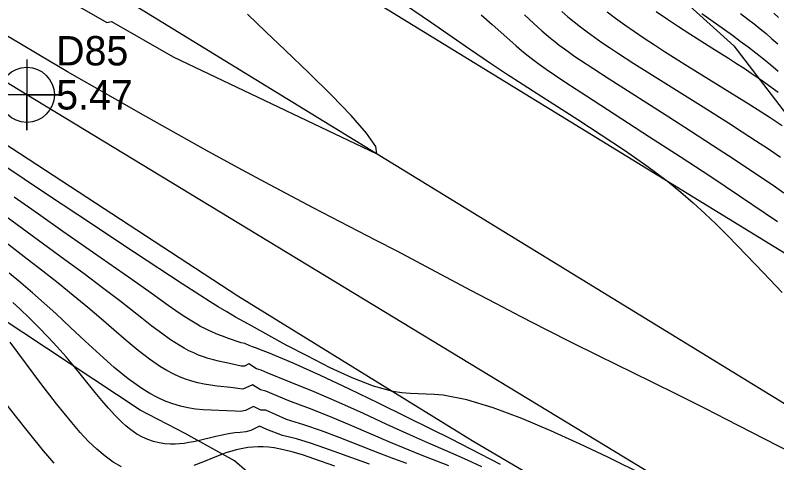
# Model space of a CAD drawing. Extents: x 2356077 to 2359823, y 225951 to 227822.
# Drawn here: x 2357456.1 to 2357520.9, y 226749.6 to 226787.7 of the extents above; entities that cross this region are included whole.
import ezdxf

# ---------------------------------------------------------------- set-up
doc = ezdxf.new("R2010")
doc.units = 0
for name, color, linetype in [('DTM Contours Major', 7, 'Continuous'), ('DTM Contours Minor', 7, 'Continuous'), ('Exist DTM Crownline', 7, 'Continuous'), ('Exist Roads EOP', 7, 'Continuous'), ('Exist Roads EOP Cogo Elevation', 7, 'Continuous'), ('Exist Roads EOP Cogo Number', 7, 'Continuous'), ('Exist Roads EOP Cogo Point CELL', 7, 'Continuous'), ('PH Exist DTM Breakline', 7, 'Continuous')]:
    doc.layers.add(name, color=color, linetype=linetype)

msp = doc.modelspace()

# ---------------------------------------------------------------- linework, layer by layer
at = {"layer": 'DTM Contours Major'}
for points in [[(2357502.578, 226788.01), (2357503.104, 226787.561), (2357503.639, 226787.123), (2357504.185, 226786.694), (2357504.743, 226786.273), (2357505.362, 226785.823), (2357505.997, 226785.379), (2357506.65, 226784.936), (2357507.32, 226784.493), (2357508.715, 226783.594), (2357510.526, 226782.448), (2357514.387, 226780.023), (2357516.752, 226778.524), (2357517.919, 226777.774), (2357519.057, 226777.035), (2357520.153, 226776.311), (2357521.192, 226775.612)], [(2357520.623, 226787.862), (2357521.006, 226787.504)], [(2357495.788, 226749.282), (2357494.566, 226749.832), (2357492.885, 226750.564), (2357491.258, 226751.272), (2357489.99, 226751.836), (2357487.712, 226752.878), (2357485.713, 226753.798), (2357483.621, 226754.744), (2357481.52, 226755.658), (2357479.498, 226756.483), (2357477.536, 226757.26), (2357477.034, 226757.483), (2357476.633, 226757.61), (2357475.986, 226758.021), (2357475.6, 226757.838), (2357475.326, 226757.821), (2357474.323, 226758.052), (2357473.399, 226758.263), (2357472.96, 226758.373), (2357472.53, 226758.495), (2357472.114, 226758.63), (2357471.703, 226758.782), (2357471.293, 226758.954), (2357470.882, 226759.147), (2357470.467, 226759.364), (2357470.046, 226759.607), (2357469.307, 226760.084), (2357468.536, 226760.634), (2357467.727, 226761.247), (2357466.875, 226761.915), (2357465.015, 226763.382), (2357463.544, 226764.51), (2357461.976, 226765.684), (2357460.34, 226766.891), (2357455.311, 226770.567)], [(2357459.417, 226749.576), (2357458.523, 226750.624), (2357457.342, 226752.07), (2357456.136, 226753.597), (2357454.912, 226755.175)]]:
    msp.add_lwpolyline(points, dxfattribs=at)
at = {"layer": 'DTM Contours Minor'}
for points in [[(2357455.784, 226791.835), (2357456.926, 226791.136), (2357458.033, 226790.467), (2357459.114, 226789.825), (2357460.067, 226789.266), (2357461.965, 226788.173), (2357463.904, 226787.075), (2357464.302, 226787.159), (2357469.538, 226784.155)], [(2357488.508, 226789.149), (2357491.422, 226787.12), (2357494.753, 226784.82), (2357496.526, 226783.612), (2357497.888, 226782.702), (2357499.209, 226781.839), (2357500.179, 226781.216), (2357503.955, 226778.809), (2357505.941, 226777.522), (2357507.911, 226776.205), (2357509.805, 226774.879), (2357511.563, 226773.562), (2357512.702, 226772.641), (2357513.76, 226771.731), (2357514.754, 226770.824), (2357515.701, 226769.915), (2357516.619, 226768.999), (2357517.524, 226768.071), (2357519.728, 226765.773), (2357521.326, 226764.11)], [(2357469.538, 226784.155), (2357486.853, 226775.892), (2357486.761, 226776.531), (2357485.989, 226777.652), (2357484.686, 226779.144), (2357482.998, 226780.892), (2357481.075, 226782.785), (2357479.063, 226784.709), (2357477.434, 226786.275), (2357475.858, 226787.775)], [(2357495.724, 226787.715), (2357496.654, 226786.913), (2357497.667, 226786.014), (2357498.72, 226785.076), (2357499.172, 226784.689), (2357499.627, 226784.315), (2357500.103, 226783.943), (2357500.658, 226783.531), (2357501.271, 226783.095), (2357501.96, 226782.623), (2357502.931, 226781.975), (2357504.678, 226780.832), (2357510.045, 226777.357), (2357512.652, 226775.662), (2357515.251, 226773.96), (2357517.705, 226772.333), (2357519.881, 226770.861), (2357520.916, 226770.143)], [(2357499.425, 226787.724), (2357499.812, 226787.348), (2357500.198, 226786.984), (2357500.549, 226786.663), (2357500.902, 226786.35), (2357501.259, 226786.043), (2357501.623, 226785.742), (2357501.995, 226785.445), (2357502.377, 226785.151), (2357502.804, 226784.833), (2357503.248, 226784.514), (2357503.709, 226784.191), (2357504.191, 226783.862), (2357505.223, 226783.177), (2357506.629, 226782.265), (2357511.692, 226779.033), (2357513.538, 226777.848), (2357515.41, 226776.637), (2357517.246, 226775.437), (2357518.983, 226774.286), (2357520.56, 226773.219), (2357521.47, 226772.588)], [(2357506.456, 226787.969), (2357507.163, 226787.432), (2357507.954, 226786.859), (2357508.769, 226786.292), (2357509.605, 226785.73), (2357510.459, 226785.171), (2357511.329, 226784.613), (2357513.308, 226783.363), (2357518.649, 226780.023), (2357520.299, 226778.976), (2357521.335, 226778.304)], [(2357510.619, 226788.004), (2357511.563, 226787.36), (2357512.519, 226786.728), (2357513.476, 226786.11), (2357515.356, 226784.918), (2357516.768, 226784.024), (2357517.439, 226783.594), (2357518.084, 226783.175), (2357518.699, 226782.768), (2357519.28, 226782.372), (2357519.731, 226782.055), (2357520.16, 226781.746), (2357520.975, 226781.143)], [(2357514.483, 226787.827), (2357515.756, 226786.949), (2357516.424, 226786.477), (2357517.1, 226785.989), (2357517.765, 226785.495), (2357518.427, 226784.993), (2357519.082, 226784.483), (2357519.728, 226783.97), (2357520.363, 226783.455), (2357520.985, 226782.941)], [(2357517.775, 226787.842), (2357518.418, 226787.366), (2357518.942, 226786.96), (2357519.456, 226786.545), (2357519.962, 226786.12), (2357520.459, 226785.687), (2357520.948, 226785.245)], [(2357522.063, 226750.479), (2357516.584, 226753.304), (2357514.823, 226754.204), (2357512.506, 226755.368), (2357510.215, 226756.503), (2357505.704, 226758.719), (2357503.481, 226759.82), (2357501.278, 226760.928), (2357499.121, 226762.037), (2357496.981, 226763.156), (2357494.858, 226764.279), (2357490.657, 226766.511), (2357488.578, 226767.608), (2357486.807, 226768.533), (2357481.452, 226771.31), (2357479.621, 226772.269), (2357477.749, 226773.26), (2357475.06, 226774.71), (2357472.308, 226776.22), (2357469.531, 226777.766), (2357466.763, 226779.327), (2357464.041, 226780.879), (2357460.569, 226782.879), (2357458.122, 226784.306), (2357456.488, 226785.269), (2357453.923, 226786.799)], [(2357508.859, 226748.934), (2357507.309, 226749.696), (2357506.507, 226750.085), (2357504.137, 226751.212), (2357501.664, 226752.337), (2357499.176, 226753.387), (2357496.762, 226754.29), (2357494.511, 226754.974), (2357492.511, 226755.368), (2357491.77, 226755.433), (2357491.068, 226755.461), (2357490.382, 226755.475), (2357489.692, 226755.5), (2357488.978, 226755.561), (2357488.218, 226755.682), (2357486.579, 226756.137), (2357484.773, 226756.834), (2357482.88, 226757.698), (2357480.937, 226758.704), (2357479.157, 226759.631), (2357475.942, 226761.403), (2357474.852, 226762.012), (2357474.097, 226762.446), (2357473.362, 226762.884), (2357472.688, 226763.3), (2357471.797, 226763.868), (2357470.312, 226764.837), (2357466.261, 226767.504), (2357461.421, 226770.712), (2357458.855, 226772.422), (2357454.881, 226775.088)], [(2357492.989, 226749.358), (2357490.582, 226750.298), (2357489.118, 226750.888), (2357488.026, 226751.344), (2357484.72, 226752.767), (2357482.931, 226753.52), (2357481.13, 226754.237), (2357479.372, 226754.873), (2357477.434, 226755.704), (2357476.965, 226755.832), (2357476.277, 226756.251), (2357475.456, 226755.863), (2357475.041, 226755.925), (2357474.433, 226756.006), (2357473.278, 226756.145), (2357472.723, 226756.219), (2357472.179, 226756.308), (2357471.643, 226756.42), (2357471.119, 226756.559), (2357470.597, 226756.73), (2357470.074, 226756.935), (2357469.547, 226757.177), (2357469.016, 226757.458), (2357468.476, 226757.78), (2357467.531, 226758.425), (2357466.554, 226759.176), (2357465.543, 226760.012), (2357464.496, 226760.912), (2357463.411, 226761.855), (2357462.286, 226762.82), (2357461.041, 226763.855), (2357459.761, 226764.889), (2357458.454, 226765.92), (2357457.134, 226766.947), (2357450.452, 226772.089)], [(2357497.385, 226749.463), (2357494.853, 226750.781), (2357493.157, 226751.643), (2357491.477, 226752.484), (2357489.365, 226753.532), (2357487.013, 226754.685), (2357484.543, 226755.874), (2357482.076, 226757.029), (2357479.733, 226758.082), (2357477.636, 226758.963), (2357476.956, 226759.228), (2357476.633, 226759.351), (2357476.295, 226759.489), (2357475.992, 226759.6), (2357475.636, 226759.764), (2357475.311, 226759.826), (2357474.166, 226760.224), (2357473.814, 226760.351), (2357473.474, 226760.481), (2357473.146, 226760.613), (2357472.825, 226760.752), (2357472.506, 226760.898), (2357472.189, 226761.055), (2357471.871, 226761.222), (2357471.549, 226761.402), (2357470.985, 226761.742), (2357470.398, 226762.122), (2357469.779, 226762.543), (2357469.123, 226763.003), (2357467.672, 226764.036), (2357466.012, 226765.208), (2357460.156, 226769.299), (2357458.079, 226770.755), (2357456.024, 226772.207)], [(2357489.422, 226749.543), (2357488.313, 226749.947), (2357487.112, 226750.398), (2357486.474, 226750.645), (2357483.65, 226751.757), (2357482.156, 226752.324), (2357480.652, 226752.852), (2357479.173, 226753.309), (2357477.423, 226754.102), (2357477.005, 226754.087), (2357476.383, 226754.392), (2357475.699, 226754.069), (2357475.269, 226753.99), (2357474.802, 226754.017), (2357474.11, 226754.043), (2357472.764, 226754.083), (2357472.105, 226754.119), (2357471.451, 226754.181), (2357470.8, 226754.28), (2357470.158, 226754.423), (2357469.513, 226754.615), (2357468.864, 226754.859), (2357468.21, 226755.156), (2357467.548, 226755.51), (2357466.877, 226755.921), (2357465.708, 226756.757), (2357464.512, 226757.733), (2357463.294, 226758.812), (2357462.058, 226759.959), (2357460.809, 226761.136), (2357459.551, 226762.308), (2357458.567, 226763.198), (2357457.582, 226764.065), (2357456.596, 226764.914), (2357455.608, 226765.747)], [(2357486.23, 226749.5), (2357485.526, 226749.761), (2357482.445, 226750.871), (2357481.23, 226751.282), (2357480.021, 226751.649), (2357478.837, 226751.946), (2357477.51, 226752.449), (2357476.881, 226752.72), (2357476.134, 226752.367), (2357475.707, 226752.234), (2357475.24, 226752.202), (2357474.784, 226752.152), (2357474.233, 226752.068), (2357473.696, 226751.965), (2357473.172, 226751.85), (2357471.667, 226751.491), (2357471.266, 226751.404), (2357470.869, 226751.328), (2357470.477, 226751.266), (2357470.09, 226751.22), (2357469.705, 226751.195), (2357469.323, 226751.192), (2357468.832, 226751.226), (2357468.346, 226751.303), (2357467.864, 226751.424), (2357467.39, 226751.591), (2357466.922, 226751.803), (2357466.463, 226752.062), (2357466.141, 226752.274), (2357465.824, 226752.51), (2357465.509, 226752.767), (2357465.196, 226753.047), (2357464.883, 226753.347), (2357464.57, 226753.668), (2357464.028, 226754.265), (2357463.478, 226754.911), (2357462.918, 226755.596), (2357461.756, 226757.044), (2357461.146, 226757.788), (2357460.43, 226758.631), (2357459.686, 226759.471), (2357458.919, 226760.304), (2357458.131, 226761.124), (2357457.325, 226761.929), (2357456.503, 226762.713), (2357455.918, 226763.251)], [(2357465.143, 226749.258), (2357464.448, 226749.664), (2357463.754, 226750.166), (2357463.056, 226750.759), (2357462.353, 226751.438), (2357461.639, 226752.198), (2357460.91, 226753.033), (2357459.619, 226754.629), (2357458.299, 226756.355), (2357455.679, 226759.887)], [(2357483.296, 226749.326), (2357481.503, 226749.955), (2357480.621, 226750.25), (2357479.758, 226750.511), (2357478.921, 226750.727), (2357478.117, 226750.881), (2357477.654, 226750.938), (2357477.203, 226750.97), (2357476.761, 226750.975), (2357476.327, 226750.956), (2357475.897, 226750.911), (2357475.469, 226750.843), (2357475.187, 226750.785), (2357474.903, 226750.716), (2357474.617, 226750.638), (2357474.325, 226750.549), (2357474.028, 226750.451), (2357473.724, 226750.342), (2357472.949, 226750.04), (2357472.132, 226749.708), (2357471.286, 226749.375)]]:
    msp.add_lwpolyline(points, dxfattribs=at)
at = {"layer": 'Exist DTM Crownline'}
msp.add_lwpolyline([(2357542.756, 226741.609), (2357459.889, 226792.427), (2357374.177, 226844.74), (2357291.426, 226895.083), (2357208.118, 226946.275), (2357125.882, 226996.539), (2357045.017, 227045.595), (2356966.337, 227093.498), (2356883.413, 227143.712), (2356799.704, 227194.618), (2356722.637, 227241.528), (2356636.765, 227293.74), (2356553.053, 227344.465), (2356470.397, 227394.758), (2356383.201, 227447.638), (2356299.889, 227498.478), (2356223.248, 227545.375)], dxfattribs=at)
at = {"layer": 'Exist Roads EOP'}
for points in [[(2357548.158, 226751.097), (2357465.654, 226801.744), (2357379.741, 226854.27), (2357296.317, 226905.048), (2357214.489, 226955.136), (2357131.706, 227005.719), (2357050.471, 227054.837), (2356971.347, 227103.361), (2356888.766, 227153.021), (2356805.008, 227204.071), (2356729.232, 227250.322), (2356641.873, 227303.321), (2356558.204, 227353.943), (2356475.441, 227404.348), (2356389.192, 227456.864), (2356305.906, 227507.596), (2356229.771, 227554.142)], [(2357548.158, 226751.097), (2357551.518, 226748.955), (2357539.932, 226730.044), (2357536.732, 226732.588), (2357457.094, 226780.917), (2357368.575, 226834.971), (2357285.95, 226885.112), (2357202.56, 226936.462), (2357119.743, 226986.718), (2357040.047, 227034.838), (2356959.55, 227083.993), (2356876.77, 227134.388), (2356794.33, 227184.148), (2356716.529, 227232.438), (2356632.17, 227283.448), (2356547.589, 227334.799), (2356465.16, 227384.805), (2356376.528, 227438.798), (2356293.908, 227488.913), (2356217.843, 227535.566)]]:
    msp.add_lwpolyline(points, dxfattribs=at)
at = {"layer": 'Exist Roads EOP Cogo Point CELL'}
msp.add_lwpolyline([(2357457.094, 226783.917), (2357457.094, 226777.917), (2357457.094, 226780.917), (2357460.094, 226780.917), (2357454.094, 226780.917)], dxfattribs=at)
msp.add_circle((2357457.094, 226780.917), 2.344, dxfattribs=at)
at = {"layer": 'PH Exist DTM Breakline'}
for points in [[(2357449.54, 226831.674), (2357457.14, 226828.218), (2357462.087, 226826.502), (2357466.896, 226823.962), (2357470.295, 226820.316), (2357473.526, 226813.752), (2357479.16, 226809.093), (2357487.535, 226804.28), (2357493.485, 226799.296), (2357499.419, 226796.029), (2357505.245, 226793.35), (2357512.025, 226789.804), (2357517.214, 226785.073), (2357521.682, 226779.233), (2357525.08, 226777.234), (2357531.51, 226773.973), (2357538.505, 226771.332), (2357544.382, 226767.304), (2357548.598, 226762.711), (2357550.249, 226759.589)], [(2357455.092, 226776.87), (2357475.043, 226763.829), (2357494.967, 226751.51), (2357513.844, 226740.397), (2357526.956, 226733.062), (2357530.468, 226730.73), (2357533.26, 226728.421), (2357535.849, 226726.841), (2357537.162, 226726.517), (2357539.189, 226727.63)], [(2357466.748, 226754.09), (2357452.775, 226763.314)], [(2357538.002, 226719.88), (2357535.313, 226717.564), (2357532.942, 226716.165), (2357530.514, 226715.641), (2357527.032, 226716.065), (2357521.244, 226718.954), (2357514.031, 226723.836), (2357507.468, 226727.361), (2357499.407, 226731.834), (2357491.989, 226736.264), (2357484.993, 226740.083), (2357480.515, 226743.28), (2357477.911, 226747.058), (2357474.752, 226749.767), (2357470.564, 226752.108), (2357466.748, 226754.09)]]:
    msp.add_lwpolyline(points, dxfattribs=at)

# ---------------------------------------------------------------- texts
at = {"layer": 'Exist Roads EOP Cogo Elevation'}
msp.add_text('5.47', height=2.5, dxfattribs=at).set_placement((2357459.594, 226779.668))
at = {"layer": 'Exist Roads EOP Cogo Number'}
msp.add_text('D85', height=2.5, dxfattribs=at).set_placement((2357459.594, 226783.418))

doc.saveas('drawing.dxf')
